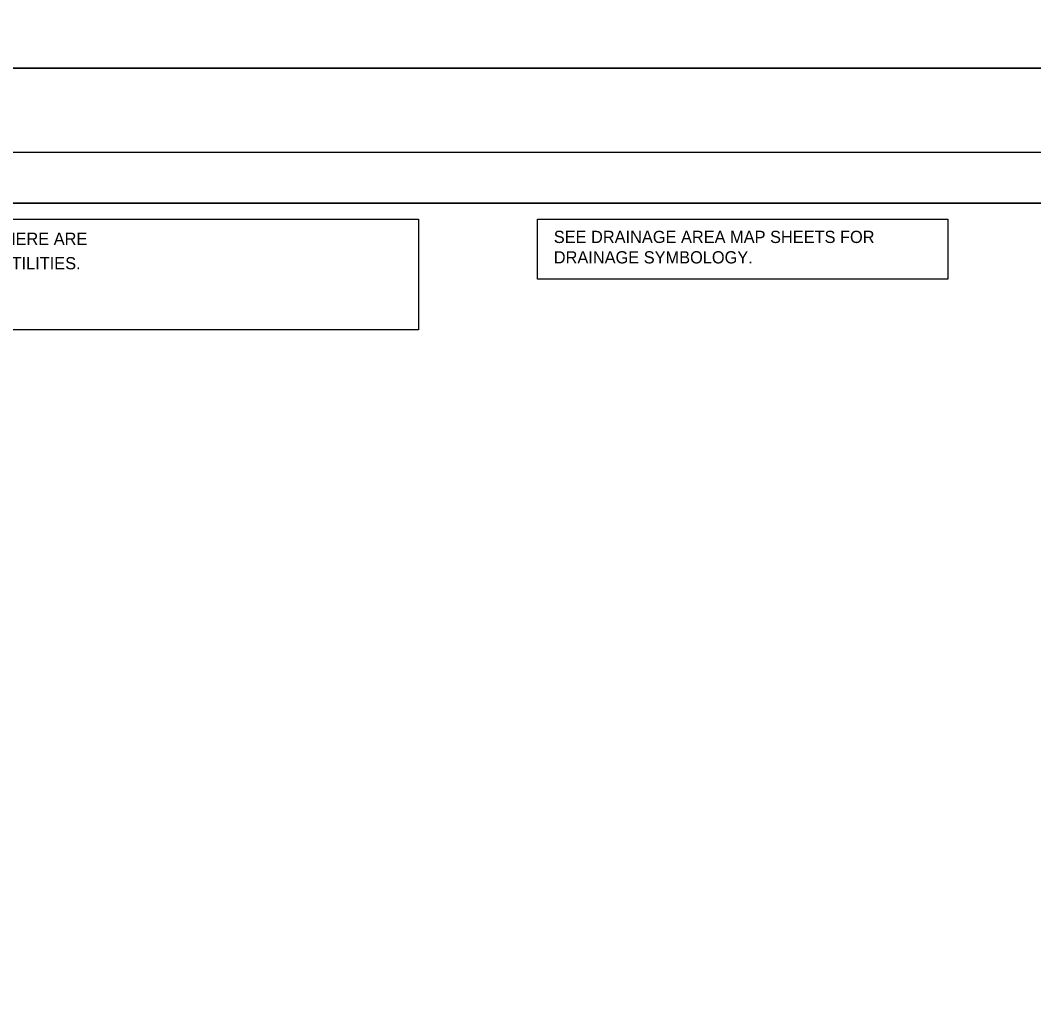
# Model space of a CAD drawing. Extents: x 2148105 to 2149976, y 144169 to 149705.
# Drawn here: x 2148381 to 2148480.5, y 148413.3 to 148509.9 of the extents above; entities that cross this region are included whole.
import ezdxf

# ---------------------------------------------------------------- set-up
doc = ezdxf.new("R2010")
doc.units = 0
for name, color, linetype in [('PH1a-PR-ServRd', 7, 'Continuous'), ('PR_Align_Ramp_E', 7, 'Continuous'), ('PR_Align_Ramp_J', 7, 'Continuous'), ('PR_Storm_Conc_Pipe_PH1B', 7, 'Continuous'), ('PR_Storm_MH', 7, 'Continuous')]:
    doc.layers.add(name, color=color, linetype=linetype)

msp = doc.modelspace()

# ---------------------------------------------------------------- linework, layer by layer
at = {"layer": 'PH1a-PR-ServRd'}
msp.add_lwpolyline([(2148570.822, 148281.906), (2148255.822, 148281.906), (2148255.822, 148491.906), (2148570.822, 148491.906)], close=True, dxfattribs=at)
at = {"layer": 'PR_Align_Ramp_E'}
for points in [[(2148219.947, 148745.156), (2148579.947, 148745.156), (2148579.947, 148505.156), (2148219.947, 148505.156)], [(2148219.947, 148505.156), (2148579.947, 148505.156), (2148579.947, 148265.156), (2148219.947, 148265.156)]]:
    msp.add_lwpolyline(points, close=True, dxfattribs=at)
at = {"layer": 'PR_Align_Ramp_J'}
msp.add_lwpolyline([(2148236.322, 148496.906), (2148576.322, 148496.906), (2148576.322, 148276.906), (2148236.322, 148276.906)], close=True, dxfattribs=at)
at = {"layer": 'PR_Storm_Conc_Pipe_PH1B'}
msp.add_lwpolyline([(2148255.822, 148281.906), (2148570.822, 148281.906), (2148570.822, 148491.906), (2148255.822, 148491.906)], close=True, dxfattribs=at)
msp.add_lwpolyline([(2148255.822, 148281.906), (2148570.822, 148281.906), (2148570.822, 148491.906), (2148255.822, 148491.906)], close=True, dxfattribs=at)
at = {"layer": 'PR_Storm_MH'}
for points in [[(2148257.688, 148490.339), (2148420.122, 148490.339), (2148420.122, 148479.468), (2148257.688, 148479.468)], [(2148431.781, 148490.339), (2148472.066, 148490.339), (2148472.066, 148484.468), (2148431.781, 148484.468)]]:
    msp.add_lwpolyline(points, close=True, dxfattribs=at)

# ---------------------------------------------------------------- texts
for s, p in [("(CAUTION) THE LOCATION OF ALL UTILITIES AS SHOWN ARE APPROXIMATE. DUE TO RELOCATION'S PLANNED OR PRESENTLY UNDER CONSTRUCTION THERE ARE ", (2148258.924, 148487.819)), ('SEE DRAINAGE AREA MAP SHEETS FOR', (2148433.395, 148488.002)), ('DRAINAGE SYMBOLOGY.', (2148433.395, 148485.998)), ('SOME UTILITIES THAT WILL BE RELOCATED AND NOT SHOWN ON THESE PLANS. THE CONTRACTOR SHALL BE RESPONSIBLE FOR ANY DAMAGE TO ALL UTILITIES.', (2148258.924, 148485.419))]:
    msp.add_text(s, height=1.2, dxfattribs=at).set_placement(p)

doc.saveas('drawing.dxf')
